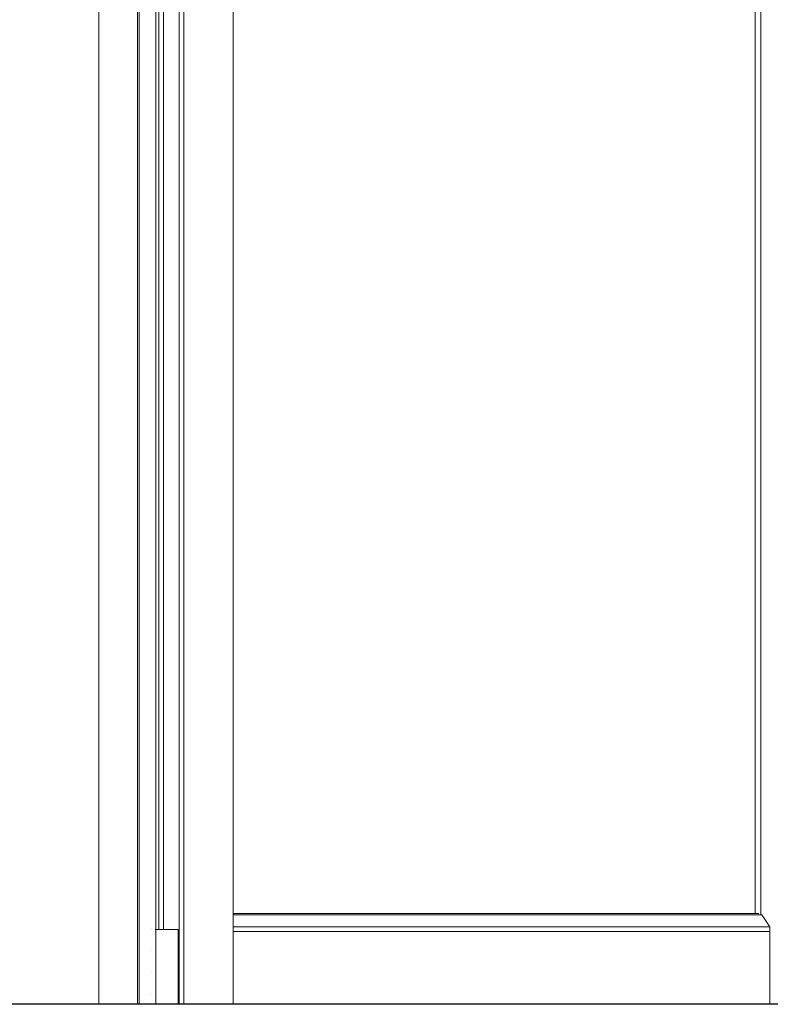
# Model space of a CAD drawing. Header units: inches. Extents: x 424 to 2043, y -237 to 445.
# Tile 772 of 965: x 861.88 to 862.734, y 216.697 to 217.816. Entities that reach past the tile are written whole.
import ezdxf

# ---------------------------------------------------------------- set-up
doc = ezdxf.new("R2010")
doc.units = ezdxf.units.IN
doc.header["$MEASUREMENT"] = 0
for name, color, linetype, lineweight in [('A-DOOR', 31, 'Continuous', 9), ('A-GENM', 13, 'Continuous', 9), ('A-WALL', 113, 'Continuous', 9)]:
    doc.layers.add(name, color=color, linetype=linetype, lineweight=lineweight)

# ---------------------------------------------------------------- blocks, each defined once
blk = doc.blocks.new('Generic Models 1 - Generic Models 1-135348-Section 1')
at = {"layer": 'A-GENM', "lineweight": 25}
blk.add_line((-89.3931, 1.6), (-119.6678, 1.6), dxfattribs=at)
blk = doc.blocks.new('5-panel_Bi-fold_external_door_10806 - Type 1-V58-Section 1')
at = {"layer": 'A-DOOR'}
for p, q in [((-114.9165, 4.4), (-114.9165, 1.6)), ((-114.8725, 4.4), (-114.8725, 1.6)), ((-114.8708, 4.3372), (-114.8708, 1.6)), ((-114.8516, 1.6), (-114.8516, 4.3372)), ((-114.8253, 1.6), (-114.8253, 4.3372)), ((-114.8198, 1.6), (-114.8198, 4.3372)), ((-114.7638, 1.6), (-114.7638, 4.3372)), ((-114.1698, 4.2614), (-114.1698, 1.7031)), ((-114.1634, 4.2627), (-114.1634, 1.7018)), ((-114.8482, 4.25), (-114.8482, 1.685)), ((-114.8431, 1.685), (-114.8431, 4.25)), ((-114.1658, 1.7031), (-114.7638, 1.7031)), ((-114.1625, 1.7018), (-114.7638, 1.7018)), ((-114.1625, 1.7018), (-114.1531, 1.6879)), ((-114.871, 1.686), (-114.871, 1.686)), ((-114.8709, 1.686), (-114.8709, 1.686)), ((-114.857, 1.686), (-114.857, 1.686)), ((-114.8523, 1.685), (-114.8482, 1.685)), ((-114.8482, 1.685), (-114.8453, 1.685)), ((-114.8453, 1.685), (-114.8293, 1.685)), ((-114.8293, 1.685), (-114.8279, 1.685)), ((-114.8279, 1.685), (-114.8264, 1.685)), ((-114.8264, 1.6), (-114.8264, 1.685)), ((-114.1531, 1.6879), (-114.7638, 1.6879)), ((-114.1531, 1.6829), (-114.7638, 1.6829)), ((-114.1531, 1.6879), (-114.1531, 1.6829)), ((-114.1531, 1.6829), (-114.1531, 1.6)), ((-114.871, 1.661), (-114.871, 1.661)), ((-114.8709, 1.661), (-114.8709, 1.661)), ((-114.8709, 1.661), (-114.8709, 1.661)), ((-114.8709, 1.661), (-114.8709, 1.661)), ((-114.857, 1.661), (-114.857, 1.661)), ((-114.857, 1.661), (-114.8569, 1.661)), ((-114.857, 1.661), (-114.857, 1.661)), ((-114.8569, 1.661), (-114.8569, 1.661)), ((-114.871, 1.636), (-114.871, 1.636)), ((-114.8709, 1.636), (-114.8709, 1.636)), ((-114.8709, 1.636), (-114.8709, 1.636)), ((-114.8709, 1.636), (-114.8709, 1.636)), ((-114.857, 1.636), (-114.857, 1.636)), ((-114.857, 1.636), (-114.8569, 1.636)), ((-114.857, 1.636), (-114.857, 1.636)), ((-114.8569, 1.636), (-114.8569, 1.636)), ((-114.871, 1.611), (-114.871, 1.611)), ((-114.8709, 1.611), (-114.8709, 1.611)), ((-114.8709, 1.611), (-114.8709, 1.611)), ((-114.8709, 1.611), (-114.8709, 1.611)), ((-114.857, 1.611), (-114.857, 1.611)), ((-114.857, 1.611), (-114.8569, 1.611)), ((-114.857, 1.611), (-114.857, 1.611)), ((-114.8569, 1.611), (-114.8569, 1.611))]:
    blk.add_line(p, q, dxfattribs=at)
at = {"layer": 'A-DOOR', "flags": 128}
for points in [[(-114.8709, 1.686), (-114.8709, 1.686), (-114.8709, 1.686)], [(-114.857, 1.686), (-114.857, 1.686), (-114.8569, 1.686)], [(-114.8709, 1.661), (-114.8709, 1.661), (-114.8709, 1.661)], [(-114.857, 1.661), (-114.857, 1.661), (-114.8569, 1.661)], [(-114.8709, 1.636), (-114.8709, 1.636), (-114.8709, 1.636)], [(-114.857, 1.636), (-114.857, 1.636), (-114.8569, 1.636)], [(-114.8709, 1.611), (-114.8709, 1.611), (-114.8709, 1.611)], [(-114.857, 1.611), (-114.857, 1.611), (-114.8569, 1.611)]]:
    blk.add_lwpolyline(points, dxfattribs=at)

msp = doc.modelspace()

# ---------------------------------------------------------------- linework, layer by layer
at = {"layer": 'A-WALL'}
msp.add_line((861.9701, 216.6972), (861.9701, 219.4972), dxfattribs=at)

# ---------------------------------------------------------------- block references
at = {"layer": 'A-DOOR'}
msp.add_blockref('5-panel_Bi-fold_external_door_10806 - Type 1-V58-Section 1', (976.8865, 215.0972), dxfattribs=at)
at = {"layer": 'A-GENM', "lineweight": 25}
msp.add_blockref('Generic Models 1 - Generic Models 1-135348-Section 1', (976.8865, 215.0972), dxfattribs=at)

doc.saveas('drawing.dxf')
